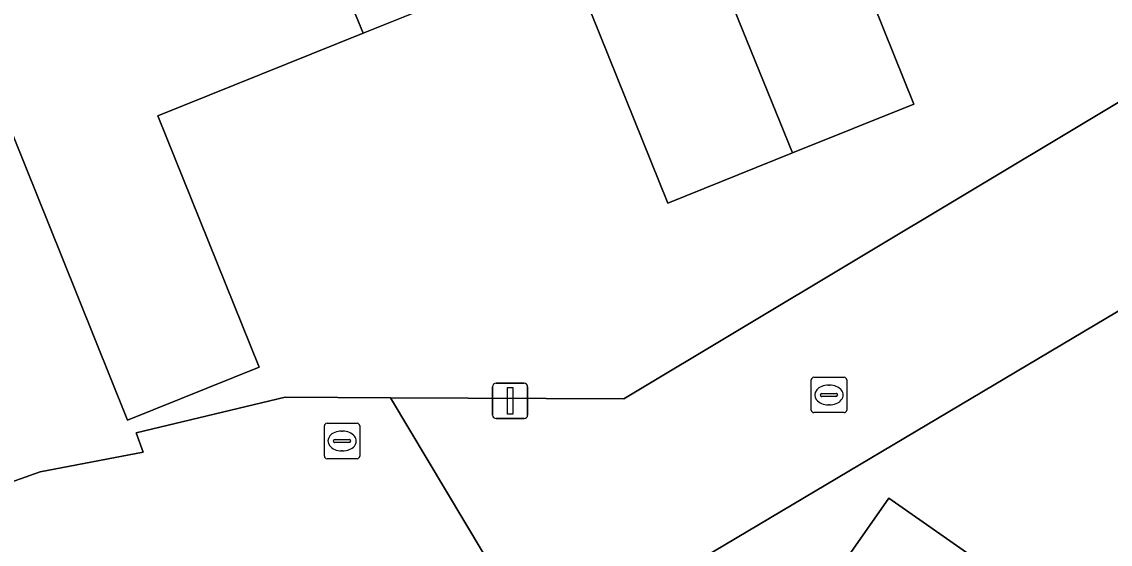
# Model space of a CAD drawing. Extents: x 158472 to 159562, y 388525 to 389606.
# Drawn here: x 158639.23 to 158670, y 389169.94 to 389184.72 of the extents above; entities that cross this region are included whole.
import ezdxf

# ---------------------------------------------------------------- set-up
doc = ezdxf.new("R2010")
doc.units = 0
for name, color, linetype in [('IMGEO_Brandkraan', 7, 'Continuous'), ('IMGEO_Erf', 7, 'Continuous'), ('IMGEO_Kolk', 7, 'Continuous'), ('IMGEO_Lichtmast', 7, 'Continuous'), ('IMGEO_Pand', 7, 'Continuous'), ('IMGEO_Rijbaan_lokaal_open', 7, 'Continuous'), ('IMGEO_Voetpad_open', 7, 'Continuous')]:
    doc.layers.add(name, color=color, linetype=linetype)

msp = doc.modelspace()

# ---------------------------------------------------------------- linework, layer by layer
at = {"layer": 'IMGEO_Brandkraan'}
for p, q in [((158647.781, 389172.438), (158647.781, 389173.29)), ((158647.856, 389173.364), (158648.708, 389173.364)), ((158648.782, 389173.29), (158648.782, 389172.438)), ((158648.269, 389173.144), (158648.294, 389173.144)), ((158648.04, 389172.858), (158648.04, 389172.87)), ((158648.478, 389172.821), (158648.08, 389172.821)), ((158648.083, 389172.907), (158648.481, 389172.907)), ((158648.524, 389172.87), (158648.524, 389172.858)), ((158648.708, 389172.364), (158647.856, 389172.364)), ((158648.292, 389172.584), (158648.267, 389172.584))]:
    msp.add_line(p, q, dxfattribs=at)
for points in [[(158647.781, 389172.438), (158647.781, 389173.29)], [(158647.856, 389173.364), (158648.708, 389173.364)], [(158648.782, 389173.29), (158648.782, 389172.438)], [(158648.708, 389172.364), (158647.856, 389172.364)]]:
    msp.add_lwpolyline(points, dxfattribs=at)
for centre, radius, start, end in [((158647.858, 389173.288), 0.0765, 91.552, 178.448), ((158647.858, 389173.288), 0.0765, 91.552, 178.448), ((158648.706, 389173.288), 0.0765, 1.552, 88.448), ((158648.706, 389173.288), 0.0765, 1.552, 88.448), ((158648.08, 389172.867), 0.0403, 85.8775, 175.7526), ((158648.077, 389172.857), 0.0366, 178.938, 274.7102), ((158648.481, 389172.864), 0.043, 264.8664, 352.4533), ((158648.485, 389172.869), 0.0386, 1.7309, 96.639), ((158647.858, 389172.44), 0.0765, 181.552, 268.448), ((158647.858, 389172.44), 0.0765, 181.552, 268.448), ((158648.706, 389172.44), 0.0765, 271.552, 358.448), ((158648.706, 389172.44), 0.0765, 271.552, 358.448)]:
    msp.add_arc(centre, radius, start, end, dxfattribs=at)
for centre, major_axis, ratio, start_param, end_param in [((158648.268, 389172.864), (-0.387, 0.002), 0.722429, 4.712389, 7.853982), ((158648.293, 389172.864), (-0.39, 0.002), 0.717154, 1.570796, 4.712389)]:
    msp.add_ellipse(centre, major_axis=major_axis, ratio=ratio, start_param=start_param, end_param=end_param, dxfattribs=at)
at = {"layer": 'IMGEO_Erf'}
for points in [[(158661.604, 389189.465), (158664.451, 389182.391), (158661.018, 389181.01), (158657.492, 389179.591), (158654.628, 389186.71), (158648.875, 389184.395), (158643.074, 389182.061), (158645.934, 389174.954), (158642.214, 389173.457), (158640.348, 389178.096), (158631.845, 389199.228)], [(158597.138, 389153.695), (158607.242, 389158.725), (158620.132, 389164.466), (158628.911, 389168.036), (158631.169, 389168.954), (158636.574, 389170.868), (158639.743, 389171.99), (158642.657, 389172.548), (158642.458, 389173.096), (158646.671, 389174.101), (158649.656, 389174.086), (158656.246, 389174.054), (158682.509, 389189.809)], [(158700.627, 389182.286), (158698.836, 389183.446), (158692.609, 389183.031), (158688.432, 389180.566), (158683.204, 389177.481), (158678.402, 389174.647), (158675.448, 389179.639), (158670.832, 389176.896), (158655.952, 389168.05), (158655.435, 389164.4), (158662.108, 389153.099)], [(158672.532, 389154.595), (158669.511, 389150.277), (158662.113, 389155.452), (158665.723, 389160.613), (158659.401, 389165.036), (158661.596, 389168.173), (158663.746, 389171.247), (158670.076, 389166.819)]]:
    msp.add_lwpolyline(points, dxfattribs=at)
at = {"layer": 'IMGEO_Kolk'}
for p, q in [((158661.549, 389173.74), (158661.549, 389174.592)), ((158661.624, 389174.666), (158662.476, 389174.666)), ((158662.55, 389174.592), (158662.55, 389173.74)), ((158661.851, 389174.209), (158662.249, 389174.209)), ((158662.037, 389174.446), (158662.062, 389174.446)), ((158661.808, 389174.16), (158661.808, 389174.172)), ((158662.246, 389174.123), (158661.848, 389174.123)), ((158662.06, 389173.886), (158662.035, 389173.886)), ((158662.292, 389174.172), (158662.292, 389174.16)), ((158662.476, 389173.666), (158661.624, 389173.666))]:
    msp.add_line(p, q, dxfattribs=at)
for points in [[(158661.549, 389173.74), (158661.549, 389174.592)], [(158661.624, 389174.666), (158662.476, 389174.666)], [(158662.55, 389174.592), (158662.55, 389173.74)], [(158662.476, 389173.666), (158661.624, 389173.666)]]:
    msp.add_lwpolyline(points, dxfattribs=at)
for centre, radius, start, end in [((158661.626, 389174.59), 0.0765, 91.552, 178.448), ((158661.626, 389174.59), 0.0765, 91.552, 178.448), ((158662.474, 389174.59), 0.0765, 1.552, 88.448), ((158662.474, 389174.59), 0.0765, 1.552, 88.448), ((158661.848, 389174.169), 0.0403, 85.8775, 175.7526), ((158662.253, 389174.171), 0.0386, 1.7309, 96.639), ((158661.845, 389174.159), 0.0366, 178.938, 274.7102), ((158662.249, 389174.166), 0.043, 264.8664, 352.4533), ((158661.626, 389173.742), 0.0765, 181.552, 268.448), ((158661.626, 389173.742), 0.0765, 181.552, 268.448), ((158662.474, 389173.742), 0.0765, 271.552, 358.448), ((158662.474, 389173.742), 0.0765, 271.552, 358.448)]:
    msp.add_arc(centre, radius, start, end, dxfattribs=at)
for centre, major_axis, ratio, start_param, end_param in [((158662.036, 389174.166), (-0.387, 0.002), 0.722429, 4.712389, 7.853982), ((158662.061, 389174.166), (-0.39, 0.002), 0.717154, 1.570796, 4.712389)]:
    msp.add_ellipse(centre, major_axis=major_axis, ratio=ratio, start_param=start_param, end_param=end_param, dxfattribs=at)
at = {"layer": 'IMGEO_Lichtmast'}
for p, q in [((158652.539, 389173.599), (158652.539, 389174.399)), ((158652.539, 389174.399), (158652.539, 389173.599)), ((158652.639, 389174.499), (158653.429, 389174.499)), ((158653.429, 389174.499), (158652.639, 389174.499)), ((158653.529, 389174.399), (158653.529, 389173.599)), ((158653.529, 389173.599), (158653.529, 389174.399)), ((158653.429, 389173.499), (158652.639, 389173.499)), ((158652.639, 389173.499), (158653.429, 389173.499))]:
    msp.add_line(p, q, dxfattribs=at)
msp.add_lwpolyline([(158652.959, 389174.374), (158653.109, 389174.374), (158653.109, 389173.624), (158652.959, 389173.624), (158652.959, 389174.374)], dxfattribs=at)
for centre, start, end in [((158652.639, 389174.399), 90, 180), ((158652.639, 389174.399), 90, 180), ((158653.429, 389174.399), 0, 90), ((158653.429, 389174.399), 360, 90), ((158652.639, 389173.599), 180, 270), ((158652.639, 389173.599), 180, 270), ((158653.429, 389173.599), 270, 0), ((158653.429, 389173.599), 270, 0)]:
    msp.add_arc(centre, 0.1, start, end, dxfattribs=at)
at = {"layer": 'IMGEO_Pand'}
for points in [[(158664.295, 389200.384), (158663.018, 389203.838), (158657.711, 389201.876), (158655.032, 389208.534), (158652.984, 389207.71), (158650.566, 389206.737), (158661.018, 389181.01), (158664.451, 389182.391), (158661.604, 389189.465), (158667.461, 389191.82)], [(158645.427, 389192.787), (158645.47, 389192.68), (158648.875, 389184.395), (158654.628, 389186.71), (158657.492, 389179.591), (158661.018, 389181.01), (158650.566, 389206.737), (158646.01, 389204.904), (158650.125, 389194.678)], [(158645.427, 389192.787), (158640.548, 389190.824), (158636.425, 389201.071), (158631.845, 389199.228), (158640.348, 389178.096), (158642.214, 389173.457), (158645.934, 389174.954), (158643.074, 389182.061), (158648.875, 389184.395), (158645.47, 389192.68)], [(158674.167, 389171.758), (158673.74, 389172.057), (158670.076, 389166.819), (158663.746, 389171.247), (158661.596, 389168.173), (158684.147, 389152.269), (158685.907, 389154.786), (158686.924, 389156.24), (158686.58, 389156.481), (158685.627, 389157.148), (158678.041, 389162.454), (158681.139, 389166.882)]]:
    msp.add_lwpolyline(points, close=True, dxfattribs=at)
at = {"layer": 'IMGEO_Rijbaan_lokaal_open'}
msp.add_lwpolyline([(158700.46, 389190.505), (158699.672, 389190.531), (158682.509, 389189.809), (158656.246, 389174.054), (158649.656, 389174.086), (158655.435, 389164.4), (158655.952, 389168.05), (158670.832, 389176.896), (158675.448, 389179.639), (158683.554, 389184.436), (158692.484, 389184.906), (158692.609, 389183.031), (158698.836, 389183.446), (158700.627, 389182.286), (158717.787, 389171.87), (158734.995, 389161.565), (158752.23, 389151.341), (158752.415, 389151.212), (158767.109, 389142.447), (158767.367, 389141.09), (158767.718, 389139.244), (158775.758, 389148.251), (158772.095, 389147.687)], close=True, dxfattribs=at)
at = {"layer": 'IMGEO_Voetpad_open'}
for points in [[(158649.656, 389174.086), (158646.671, 389174.101), (158642.458, 389173.096), (158642.657, 389172.548), (158639.743, 389171.99), (158636.574, 389170.868), (158636.916, 389169.918), (158637.553, 389168.276), (158640.38, 389169.266)], [(158662.108, 389153.099), (158655.435, 389164.4), (158649.656, 389174.086)]]:
    msp.add_lwpolyline(points, dxfattribs=at)

doc.saveas('drawing.dxf')
